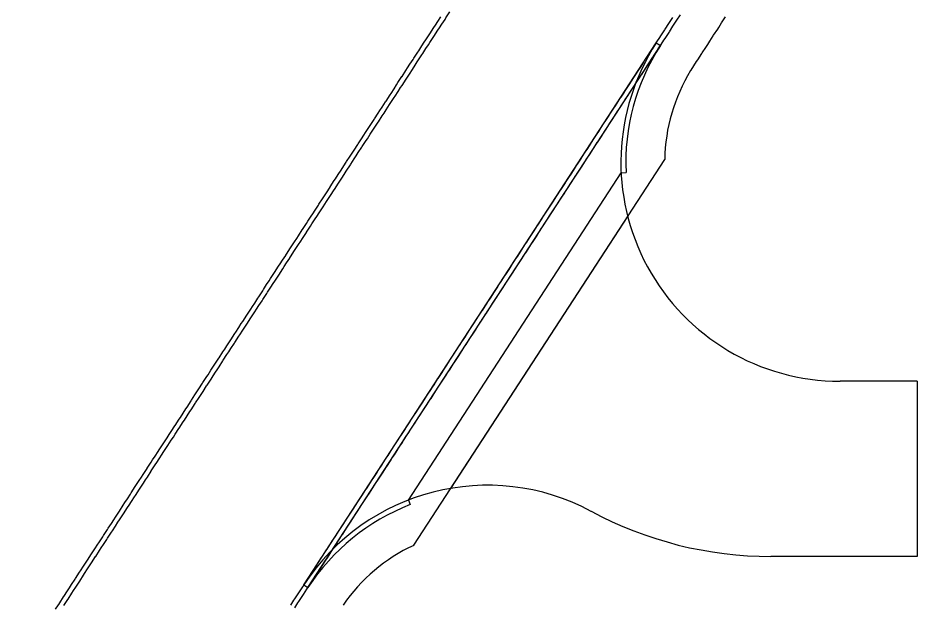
# Model space of a CAD drawing. Extents: x 2145147 to 2158018, y 137519 to 148068.
# Drawn here: x 2151214.6 to 2151337.7, y 141697.1 to 141777.5 of the extents above; entities that cross this region are included whole.
import ezdxf

# ---------------------------------------------------------------- set-up
doc = ezdxf.new("R2010")
doc.units = 0
doc.layers.add('PR_Align_Ramp_E', color=7, linetype='Continuous')
doc.layers.add('PR_Phasing_Pavement_1', color=7, linetype='Continuous')

msp = doc.modelspace()

# ---------------------------------------------------------------- linework, layer by layer
at = {"layer": 'PR_Align_Ramp_E'}
msp.add_arc((2152388.44, 141125.03), 1432.39, 138.84043, 162.99163, dxfattribs=at)
at = {"layer": 'PR_Phasing_Pavement_1'}
for p, q in [((2151253.75, 141699.82), (2151302, 141774.07)), ((2151302, 141774.07), (2151302.56, 141773.7)), ((2151254.31, 141699.46), (2151302.56, 141773.7)), ((2151268.8, 141705.25), (2151303.16, 141758.11)), ((2151268.06, 141711.45), (2151297.19, 141756.27)), ((2151297.19, 141756.27), (2151297.85, 141756.3)), ((2151273.87, 141713.05), (2151298.08, 141750.3)), ((2151337.69, 141727.72), (2151327.15, 141727.72)), ((2151337.69, 141727.72), (2151337.69, 141703.72)), ((2151268.06, 141711.45), (2151268.3, 141710.82)), ((2151337.69, 141703.72), (2151317.69, 141703.72)), ((2151253.75, 141699.82), (2151254.31, 141699.46))]:
    msp.add_line(p, q, dxfattribs=at)
for points in [[(2151220.88, 141696.99), (2151221.42, 141697.83), (2151221.46, 141697.89), (2151221.97, 141698.67), (2151222.22, 141699.05), (2151222.51, 141699.51), (2151222.98, 141700.22), (2151223.06, 141700.34), (2151223.6, 141701.18), (2151223.73, 141701.39), (2151224.14, 141702.02), (2151224.49, 141702.56), (2151224.69, 141702.86), (2151225.23, 141703.7), (2151225.25, 141703.73), (2151225.78, 141704.54), (2151226.01, 141704.89), (2151226.32, 141705.38), (2151226.77, 141706.06), (2151226.87, 141706.21), (2151227.41, 141707.05), (2151227.53, 141707.23), (2151227.96, 141707.89), (2151228.29, 141708.4), (2151228.5, 141708.73), (2151229.05, 141709.56), (2151229.05, 141709.57), (2151229.59, 141710.41), (2151229.81, 141710.73), (2151230.14, 141711.25), (2151230.56, 141711.9), (2151230.68, 141712.08), (2151231.23, 141712.92), (2151231.32, 141713.07), (2151231.77, 141713.76), (2151232.08, 141714.24), (2151232.32, 141714.6), (2151232.84, 141715.4), (2151232.86, 141715.44), (2151233.41, 141716.28), (2151233.6, 141716.57), (2151233.95, 141717.11), (2151234.36, 141717.74), (2151234.5, 141717.95), (2151235.04, 141718.79), (2151235.12, 141718.91), (2151235.59, 141719.63), (2151235.88, 141720.07), (2151236.13, 141720.47), (2151236.64, 141721.24), (2151236.68, 141721.31), (2151237.22, 141722.15), (2151237.4, 141722.41), (2151237.77, 141722.98), (2151238.15, 141723.58), (2151238.31, 141723.82), (2151238.86, 141724.66), (2151238.91, 141724.75), (2151239.4, 141725.5), (2151239.67, 141725.91), (2151239.95, 141726.34), (2151240.43, 141727.08), (2151240.49, 141727.18), (2151241.04, 141728.01), (2151241.19, 141728.25), (2151241.58, 141728.85), (2151241.95, 141729.42), (2151242.13, 141729.69), (2151242.67, 141730.53), (2151242.71, 141730.59), (2151243.22, 141731.37), (2151243.47, 141731.75), (2151243.76, 141732.21), (2151244.23, 141732.92), (2151244.31, 141733.05), (2151244.85, 141733.88), (2151244.98, 141734.09), (2151245.4, 141734.72), (2151245.74, 141735.26), (2151245.94, 141735.56), (2151246.49, 141736.4), (2151246.5, 141736.42), (2151247.03, 141737.24), (2151247.26, 141737.59), (2151247.58, 141738.08), (2151248.02, 141738.76), (2151248.12, 141738.92), (2151248.67, 141739.75), (2151248.78, 141739.93), (2151249.21, 141740.59), (2151249.54, 141741.1), (2151249.76, 141741.43), (2151250.3, 141742.26), (2151250.3, 141742.27), (2151250.85, 141743.11), (2151251.06, 141743.43), (2151251.39, 141743.95), (2151251.82, 141744.6), (2151251.83, 141744.62), (2151251.94, 141744.78), (2151252.48, 141745.62), (2151252.57, 141745.77), (2151253.03, 141746.46), (2151253.33, 141746.93), (2151253.57, 141747.3), (2151254.09, 141748.1), (2151254.12, 141748.14), (2151254.66, 141748.98), (2151254.85, 141749.27), (2151255.21, 141749.82), (2151255.61, 141750.44), (2151255.75, 141750.65), (2151256.3, 141751.49), (2151256.37, 141751.61), (2151256.84, 141752.33), (2151257.03, 141752.62), (2151257.13, 141752.77), (2151257.38, 141753.17), (2151257.89, 141753.94), (2151257.93, 141754.01), (2151258.47, 141754.85), (2151258.65, 141755.11), (2151259.02, 141755.68), (2151259.4, 141756.28), (2151259.56, 141756.52), (2151260.11, 141757.36), (2151260.16, 141757.44), (2151260.65, 141758.2), (2151260.92, 141758.61), (2151261.2, 141759.04), (2151261.68, 141759.78), (2151261.74, 141759.88), (2151262.29, 141760.72), (2151262.44, 141760.95), (2151262.83, 141761.55), (2151263.2, 141762.12), (2151263.38, 141762.39), (2151263.92, 141763.23), (2151263.96, 141763.28), (2151264.47, 141764.07), (2151264.72, 141764.45), (2151265.01, 141764.91), (2151265.48, 141765.62), (2151265.56, 141765.75), (2151266.1, 141766.59), (2151266.23, 141766.79), (2151266.65, 141767.42), (2151266.99, 141767.96), (2151267.19, 141768.26), (2151267.74, 141769.1), (2151267.75, 141769.12), (2151268.28, 141769.94), (2151268.51, 141770.29), (2151268.83, 141770.78), (2151269.27, 141771.46), (2151269.37, 141771.62), (2151269.92, 141772.45), (2151270.03, 141772.63), (2151270.46, 141773.29), (2151270.79, 141773.79), (2151271.01, 141774.13), (2151271.55, 141774.96), (2151271.55, 141774.97), (2151272.1, 141775.81), (2151272.31, 141776.13), (2151272.64, 141776.65), (2151273.07, 141777.3), (2151273.19, 141777.49), (2151273.73, 141778.32)], [(2151252.52, 141696.7), (2151252.94, 141697.36), (2151253.06, 141697.54), (2151253.61, 141698.38), (2151253.7, 141698.53), (2151254.15, 141699.22), (2151254.46, 141699.69), (2151254.7, 141700.06), (2151255.22, 141700.86), (2151255.24, 141700.89), (2151255.79, 141701.73), (2151255.98, 141702.03), (2151256.33, 141702.57), (2151256.74, 141703.2), (2151256.88, 141703.41), (2151257.42, 141704.25), (2151257.5, 141704.36), (2151257.97, 141705.09), (2151258.25, 141705.53), (2151258.51, 141705.93), (2151259.01, 141706.7), (2151259.06, 141706.76), (2151259.6, 141707.6), (2151259.77, 141707.87), (2151260.15, 141708.44), (2151260.53, 141709.04), (2151260.69, 141709.28), (2151261.23, 141710.12), (2151261.29, 141710.2), (2151261.78, 141710.96), (2151262.05, 141711.37), (2151262.32, 141711.8), (2151262.81, 141712.54), (2151262.87, 141712.63), (2151263.41, 141713.47), (2151263.57, 141713.71), (2151263.96, 141714.31), (2151264.33, 141714.87), (2151264.5, 141715.15), (2151265.05, 141715.99), (2151265.09, 141716.04), (2151265.59, 141716.83), (2151265.84, 141717.21), (2151266.14, 141717.66), (2151266.6, 141718.38), (2151266.68, 141718.5), (2151267.23, 141719.34), (2151267.36, 141719.55), (2151267.77, 141720.18), (2151268.12, 141720.71), (2151268.32, 141721.02), (2151268.86, 141721.86), (2151268.88, 141721.88), (2151269.41, 141722.7), (2151269.64, 141723.05), (2151269.95, 141723.53), (2151270.4, 141724.22), (2151270.5, 141724.37), (2151271.04, 141725.21), (2151271.16, 141725.38), (2151271.59, 141726.05), (2151271.92, 141726.55), (2151272.13, 141726.89), (2151272.67, 141727.72), (2151272.68, 141727.73), (2151273.22, 141728.56), (2151273.43, 141728.89), (2151273.77, 141729.4), (2151274.19, 141730.06), (2151274.2, 141730.07), (2151274.31, 141730.24), (2151274.86, 141731.08), (2151274.95, 141731.22), (2151275.4, 141731.92), (2151275.71, 141732.39), (2151275.95, 141732.76), (2151276.47, 141733.56), (2151276.49, 141733.6), (2151277.04, 141734.43), (2151277.23, 141734.73), (2151277.58, 141735.27), (2151277.99, 141735.9), (2151278.13, 141736.11), (2151278.67, 141736.95), (2151278.75, 141737.06), (2151279.22, 141737.79), (2151279.4, 141738.07), (2151279.5, 141738.23), (2151279.76, 141738.63), (2151280.26, 141739.4), (2151280.31, 141739.47), (2151280.85, 141740.3), (2151281.02, 141740.57), (2151281.4, 141741.14), (2151281.78, 141741.73), (2151281.94, 141741.98), (2151282.49, 141742.82), (2151282.54, 141742.9), (2151283.03, 141743.66), (2151283.3, 141744.07), (2151283.58, 141744.5), (2151284.06, 141745.24), (2151284.12, 141745.33), (2151284.67, 141746.17), (2151284.82, 141746.41), (2151285.21, 141747.01), (2151285.58, 141747.57), (2151285.76, 141747.85), (2151286.3, 141748.69), (2151286.34, 141748.74), (2151286.85, 141749.53), (2151287.09, 141749.91), (2151287.39, 141750.37), (2151287.85, 141751.08), (2151287.94, 141751.2), (2151288.48, 141752.04), (2151288.61, 141752.24), (2151289.03, 141752.88), (2151289.37, 141753.41), (2151289.57, 141753.72), (2151290.12, 141754.56), (2151290.13, 141754.58), (2151290.66, 141755.4), (2151290.89, 141755.75), (2151291.21, 141756.24), (2151291.65, 141756.92), (2151291.75, 141757.07), (2151292.3, 141757.91), (2151292.41, 141758.08), (2151292.84, 141758.75), (2151293.17, 141759.25), (2151293.39, 141759.59), (2151293.92, 141760.42), (2151293.93, 141760.43), (2151294.48, 141761.27), (2151294.68, 141761.59), (2151295.02, 141762.1), (2151295.44, 141762.75), (2151295.56, 141762.94), (2151296.11, 141763.78), (2151296.2, 141763.92), (2151296.65, 141764.62), (2151296.96, 141765.09), (2151297.2, 141765.46), (2151297.72, 141766.26), (2151297.74, 141766.3), (2151298.09, 141766.83), (2151298.29, 141767.14), (2151298.48, 141767.43), (2151298.83, 141767.97), (2151299.24, 141768.59), (2151299.38, 141768.81), (2151299.92, 141769.65), (2151300, 141769.76), (2151300.47, 141770.49), (2151300.76, 141770.93), (2151301.01, 141771.33), (2151301.51, 141772.1), (2151301.56, 141772.17), (2151302.1, 141773), (2151302.27, 141773.27), (2151302.65, 141773.84), (2151303.03, 141774.43), (2151303.19, 141774.68), (2151303.74, 141775.52), (2151303.79, 141775.6), (2151304.28, 141776.36), (2151304.55, 141776.77), (2151304.83, 141777.2), (2151305.31, 141777.94)], [(2151219.76, 141696.51), (2151220.14, 141697.08), (2151220.19, 141697.16), (2151220.19, 141697.16), (2151220.32, 141697.35), (2151220.86, 141698.19), (2151220.9, 141698.25), (2151221.41, 141699.03), (2151221.66, 141699.42), (2151221.95, 141699.87), (2151222.42, 141700.59), (2151222.5, 141700.71), (2151223.04, 141701.55), (2151223.17, 141701.75), (2151223.59, 141702.39), (2151223.93, 141702.92), (2151224.13, 141703.22), (2151224.67, 141704.06), (2151224.69, 141704.09), (2151225.22, 141704.9), (2151225.45, 141705.26), (2151225.76, 141705.74), (2151226.21, 141706.42), (2151226.31, 141706.58), (2151226.85, 141707.42), (2151226.97, 141707.59), (2151227.4, 141708.25), (2151227.73, 141708.76), (2151227.94, 141709.09), (2151228.49, 141709.93), (2151228.49, 141709.93), (2151229.03, 141710.77), (2151229.25, 141711.1), (2151229.58, 141711.61), (2151230, 141712.26), (2151230.12, 141712.45), (2151230.67, 141713.29), (2151230.76, 141713.43), (2151231.21, 141714.12), (2151231.52, 141714.6), (2151231.76, 141714.96), (2151232.28, 141715.77), (2151232.3, 141715.8), (2151232.85, 141716.64), (2151233.04, 141716.94), (2151233.39, 141717.48), (2151233.8, 141718.1), (2151233.94, 141718.32), (2151234.48, 141719.16), (2151234.56, 141719.27), (2151235.03, 141719.99), (2151235.32, 141720.44), (2151235.57, 141720.83), (2151236.08, 141721.61), (2151236.12, 141721.67), (2151236.66, 141722.51), (2151236.84, 141722.77), (2151237.21, 141723.35), (2151237.59, 141723.94), (2151237.75, 141724.19), (2151238.3, 141725.02), (2151238.35, 141725.11), (2151238.84, 141725.86), (2151239.11, 141726.28), (2151239.39, 141726.7), (2151239.87, 141727.45), (2151239.93, 141727.54), (2151240.48, 141728.38), (2151240.63, 141728.61), (2151241.02, 141729.22), (2151241.39, 141729.78), (2151241.57, 141730.06), (2151242.11, 141730.89), (2151242.15, 141730.95), (2151242.66, 141731.73), (2151242.91, 141732.12), (2151243.2, 141732.57), (2151243.67, 141733.28), (2151243.75, 141733.41), (2151244.29, 141734.25), (2151244.42, 141734.45), (2151244.84, 141735.09), (2151245.18, 141735.62), (2151245.38, 141735.93), (2151245.93, 141736.76), (2151245.94, 141736.79), (2151246.47, 141737.6), (2151246.7, 141737.96), (2151247.02, 141738.44), (2151247.46, 141739.12), (2151247.56, 141739.28), (2151248.11, 141740.12), (2151248.22, 141740.29), (2151248.65, 141740.96), (2151248.98, 141741.46), (2151249.2, 141741.79), (2151249.74, 141742.63), (2151249.74, 141742.63), (2151250.29, 141743.47), (2151250.5, 141743.79), (2151250.83, 141744.31), (2151251.26, 141744.96), (2151251.27, 141744.98), (2151251.38, 141745.15), (2151251.92, 141745.99), (2151252.01, 141746.13), (2151252.47, 141746.83), (2151252.77, 141747.3), (2151253.01, 141747.66), (2151253.53, 141748.47), (2151253.56, 141748.5), (2151254.1, 141749.34), (2151254.29, 141749.63), (2151254.65, 141750.18), (2151255.05, 141750.8), (2151255.19, 141751.02), (2151255.74, 141751.86), (2151255.81, 141751.97), (2151256.28, 141752.69), (2151256.47, 141752.98), (2151256.57, 141753.14), (2151256.83, 141753.53), (2151257.33, 141754.31), (2151257.37, 141754.37), (2151257.91, 141755.21), (2151258.09, 141755.47), (2151258.46, 141756.05), (2151258.84, 141756.64), (2151259, 141756.89), (2151259.55, 141757.73), (2151259.6, 141757.81), (2151260.09, 141758.56), (2151260.36, 141758.98), (2151260.64, 141759.4), (2151261.12, 141760.14), (2151261.18, 141760.24), (2151261.73, 141761.08), (2151261.88, 141761.31), (2151262.27, 141761.92), (2151262.64, 141762.48), (2151262.82, 141762.76), (2151263.36, 141763.6), (2151263.4, 141763.65), (2151263.91, 141764.43), (2151264.16, 141764.82), (2151264.45, 141765.27), (2151264.92, 141765.98), (2151265, 141766.11), (2151265.54, 141766.95), (2151265.68, 141767.15), (2151266.09, 141767.79), (2151266.43, 141768.32), (2151266.63, 141768.63), (2151267.18, 141769.46), (2151267.19, 141769.49), (2151267.72, 141770.3), (2151267.95, 141770.65), (2151268.27, 141771.14), (2151268.71, 141771.82), (2151268.81, 141771.98), (2151269.36, 141772.82), (2151269.47, 141772.99), (2151269.9, 141773.66), (2151270.23, 141774.16), (2151270.45, 141774.5), (2151270.99, 141775.33), (2151270.99, 141775.33), (2151271.54, 141776.17), (2151271.75, 141776.49), (2151272.08, 141777.01), (2151272.51, 141777.66)], [(2151251.96, 141697.07), (2151252.38, 141697.72), (2151252.5, 141697.9), (2151253.05, 141698.74), (2151253.14, 141698.89), (2151253.59, 141699.58), (2151253.9, 141700.06), (2151254.14, 141700.42), (2151254.66, 141701.22), (2151254.68, 141701.26), (2151255.23, 141702.1), (2151255.42, 141702.39), (2151255.77, 141702.94), (2151256.18, 141703.56), (2151256.32, 141703.77), (2151256.86, 141704.61), (2151256.94, 141704.73), (2151257.41, 141705.45), (2151257.69, 141705.9), (2151257.95, 141706.29), (2151258.45, 141707.06), (2151258.5, 141707.13), (2151259.04, 141707.97), (2151259.21, 141708.23), (2151259.59, 141708.81), (2151259.97, 141709.4), (2151260.13, 141709.64), (2151260.68, 141710.48), (2151260.73, 141710.57), (2151261.22, 141711.32), (2151261.49, 141711.74), (2151261.76, 141712.16), (2151262.25, 141712.9), (2151262.31, 141713), (2151262.85, 141713.84), (2151263.01, 141714.07), (2151263.4, 141714.67), (2151263.77, 141715.24), (2151263.94, 141715.51), (2151264.49, 141716.35), (2151264.53, 141716.41), (2151265.03, 141717.19), (2151265.28, 141717.57), (2151265.58, 141718.03), (2151266.04, 141718.74), (2151266.12, 141718.87), (2151266.67, 141719.71), (2151266.8, 141719.91), (2151267.21, 141720.54), (2151267.56, 141721.08), (2151267.76, 141721.38), (2151268.3, 141722.22), (2151268.32, 141722.25), (2151268.85, 141723.06), (2151269.08, 141723.41), (2151269.39, 141723.9), (2151269.84, 141724.58), (2151269.94, 141724.74), (2151270.48, 141725.57), (2151270.6, 141725.75), (2151271.03, 141726.41), (2151271.36, 141726.92), (2151271.57, 141727.25), (2151272.11, 141728.08), (2151272.12, 141728.09), (2151272.66, 141728.93), (2151272.87, 141729.25), (2151273.21, 141729.77), (2151273.63, 141730.42), (2151273.64, 141730.44), (2151273.75, 141730.61), (2151274.3, 141731.44), (2151274.39, 141731.59), (2151274.84, 141732.28), (2151275.15, 141732.76), (2151275.39, 141733.12), (2151275.91, 141733.92), (2151275.93, 141733.96), (2151276.48, 141734.8), (2151276.67, 141735.09), (2151277.02, 141735.64), (2151277.43, 141736.26), (2151277.57, 141736.48), (2151278.11, 141737.31), (2151278.19, 141737.43), (2151278.66, 141738.15), (2151278.84, 141738.44), (2151278.95, 141738.59), (2151279.2, 141738.99), (2151279.7, 141739.76), (2151279.75, 141739.83), (2151280.29, 141740.67), (2151280.46, 141740.93), (2151280.84, 141741.51), (2151281.22, 141742.1), (2151281.38, 141742.34), (2151281.93, 141743.18), (2151281.98, 141743.27), (2151282.47, 141744.02), (2151282.74, 141744.43), (2151283.02, 141744.86), (2151283.5, 141745.6), (2151283.56, 141745.7), (2151284.11, 141746.54), (2151284.26, 141746.77), (2151284.65, 141747.38), (2151285.02, 141747.94), (2151285.2, 141748.21), (2151285.74, 141749.05), (2151285.78, 141749.1), (2151286.29, 141749.89), (2151286.53, 141750.27), (2151286.83, 141750.73), (2151287.29, 141751.44), (2151287.38, 141751.57), (2151287.92, 141752.41), (2151288.05, 141752.61), (2151288.47, 141753.24), (2151288.81, 141753.78), (2151289.01, 141754.08), (2151289.56, 141754.92), (2151289.57, 141754.94), (2151290.1, 141755.76), (2151290.33, 141756.11), (2151290.65, 141756.6), (2151291.09, 141757.28), (2151291.19, 141757.44), (2151291.74, 141758.28), (2151291.85, 141758.45), (2151292.28, 141759.11), (2151292.61, 141759.62), (2151292.83, 141759.95), (2151293.37, 141760.78), (2151293.37, 141760.79), (2151293.92, 141761.63), (2151294.12, 141761.95), (2151294.46, 141762.47), (2151294.88, 141763.12), (2151295.01, 141763.31), (2151295.55, 141764.15), (2151295.64, 141764.29), (2151296.09, 141764.98), (2151296.4, 141765.45), (2151296.64, 141765.82), (2151297.16, 141766.62), (2151297.18, 141766.66), (2151297.53, 141767.19), (2151297.73, 141767.5), (2151297.92, 141767.79), (2151298.27, 141768.34), (2151298.68, 141768.96), (2151298.82, 141769.18), (2151299.36, 141770.01), (2151299.44, 141770.13), (2151299.91, 141770.85), (2151300.2, 141771.29), (2151300.45, 141771.69), (2151300.95, 141772.46), (2151301, 141772.53), (2151301.54, 141773.37), (2151301.71, 141773.63), (2151302.09, 141774.21), (2151302.47, 141774.8), (2151302.63, 141775.05), (2151303.18, 141775.88), (2151303.23, 141775.96), (2151303.72, 141776.72), (2151303.99, 141777.13), (2151304.27, 141777.56)], [(2151306.7, 141770.27), (2151306.75, 141770.36), (2151307.13, 141770.93), (2151307.51, 141771.52), (2151307.67, 141771.77), (2151308.22, 141772.61), (2151308.27, 141772.69), (2151308.76, 141773.45), (2151309.03, 141773.86), (2151309.31, 141774.29), (2151309.79, 141775.03), (2151309.85, 141775.13), (2151310.4, 141775.96), (2151310.55, 141776.19), (2151310.94, 141776.8), (2151311.3, 141777.36), (2151311.49, 141777.64)]]:
    msp.add_lwpolyline(points, dxfattribs=at)
for centre, radius, start, end in [((2151327.15, 141757.72), 30, 146.9808, 270), ((2151327.15, 141757.72), 29.33, 146.9808, 182.7762), ((2151327.15, 141757.72), 24, 148.4601, 179.0712), ((2151278.9, 141683.47), 30, 61.7682, 146.9808), ((2151278.9, 141683.47), 29.33, 111.1854, 146.9808), ((2151317.69, 141755.72), 52, 241.7682, 270), ((2151278.9, 141683.47), 24, 114.8903, 145.5014)]:
    msp.add_arc(centre, radius, start, end, dxfattribs=at)

doc.saveas('drawing.dxf')
